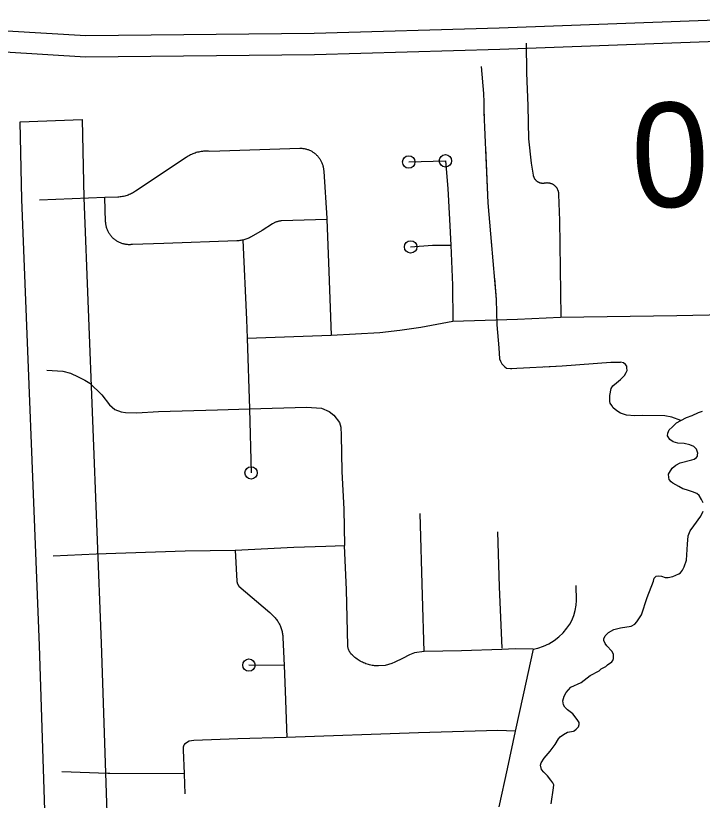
# Model space of a CAD drawing. Extents: x 309348 to 309445, y 336383 to 336484.
# Drawn here: x 309348.448 to 309349.004, y 336396.912 to 336397.547 of the extents above; entities that cross this region are included whole.
import ezdxf

# ---------------------------------------------------------------- set-up
doc = ezdxf.new("R2010")
doc.units = 0
doc.layers.add('R_Annotation', color=7, linetype='Continuous')

msp = doc.modelspace()

# ---------------------------------------------------------------- linework, layer by layer
at = {"layer": 'R_Annotation'}
for points in [[(309352.68924, 336397.68608), (309352.18772, 336397.66312), (309351.11791, 336397.62095), (309350.58071, 336397.60206), (309349.684, 336397.56863), (309349.57612, 336397.56331), (309349.17137, 336397.55035), (309349.09552, 336397.54661), (309348.8394, 336397.53718), (309348.6897, 336397.533), (309348.50503, 336397.53094), (309348.44122, 336397.53493), (309348.39553, 336397.54126), (309348.33866, 336397.55143), (309348.24858, 336397.57152), (309348.20362, 336397.58569), (309348.17476, 336397.59634), (309348.09537, 336397.62905)], [(309348.08332, 336397.61604), (309348.09123, 336397.61237), (309348.16858, 336397.58049), (309348.19812, 336397.56959), (309348.24417, 336397.55508), (309348.33531, 336397.53476), (309348.39287, 336397.52446), (309348.43952, 336397.518), (309348.5046, 336397.51393), (309348.69003, 336397.516), (309348.83995, 336397.52018), (309349.09625, 336397.52962), (309349.17207, 336397.53336), (309349.57681, 336397.54631), (309349.68473, 336397.55164), (309350.58133, 336397.58507), (309351.11854, 336397.60396), (309352.18844, 336397.64613), (309352.6902, 336397.6691)], [(309348.86117, 336397.52516), (309348.86153, 336397.50122), (309348.86245, 336397.47444), (309348.86311, 336397.44781), (309348.86513, 336397.42802), (309348.86684, 336397.41837), (309348.86689, 336397.4181), (309348.86695, 336397.41783), (309348.86702, 336397.41757), (309348.8671, 336397.4173), (309348.86719, 336397.41705), (309348.86729, 336397.41679), (309348.8674, 336397.41654), (309348.86751, 336397.41629), (309348.86764, 336397.41605), (309348.86777, 336397.41581), (309348.86791, 336397.41557), (309348.86806, 336397.41534), (309348.86821, 336397.41512), (309348.86838, 336397.4149), (309348.86855, 336397.41468), (309348.86873, 336397.41448), (309348.86891, 336397.41428), (309348.86911, 336397.41408), (309348.86931, 336397.4139), (309348.86951, 336397.41372), (309348.86972, 336397.41354), (309348.86994, 336397.41338), (309348.87017, 336397.41322), (309348.87039, 336397.41307), (309348.87063, 336397.41293), (309348.87087, 336397.41279), (309348.87111, 336397.41267), (309348.87136, 336397.41255), (309348.87161, 336397.41244), (309348.87186, 336397.41234), (309348.87212, 336397.41225), (309348.87238, 336397.41217), (309348.87265, 336397.4121), (309348.87291, 336397.41204), (309348.87318, 336397.41198), (309348.87345, 336397.41194), (309348.87372, 336397.4119), (309348.87399, 336397.41188), (309348.87427, 336397.41186), (309348.87454, 336397.41186), (309348.87481, 336397.41186), (309348.87509, 336397.41187), (309348.87536, 336397.41189), (309348.87563, 336397.41192), (309348.8759, 336397.41197), (309348.87617, 336397.41202), (309348.87648, 336397.41208), (309348.8768, 336397.41212), (309348.87712, 336397.41216), (309348.87744, 336397.41219), (309348.87776, 336397.4122), (309348.87808, 336397.41221), (309348.8784, 336397.4122), (309348.87872, 336397.41218), (309348.87904, 336397.41215), (309348.87936, 336397.41211), (309348.87967, 336397.41206), (309348.87999, 336397.412), (309348.8803, 336397.41193), (309348.88061, 336397.41185), (309348.88092, 336397.41175), (309348.88122, 336397.41165), (309348.88152, 336397.41154), (309348.88181, 336397.41141), (309348.88211, 336397.41128), (309348.88239, 336397.41113), (309348.88267, 336397.41098), (309348.88295, 336397.41082), (309348.88322, 336397.41064), (309348.88348, 336397.41046), (309348.88374, 336397.41027), (309348.88399, 336397.41007), (309348.88424, 336397.40986), (309348.88447, 336397.40965), (309348.8847, 336397.40942), (309348.88492, 336397.40919), (309348.88514, 336397.40895), (309348.88534, 336397.4087), (309348.88554, 336397.40845), (309348.88573, 336397.40819), (309348.8859, 336397.40792), (309348.88607, 336397.40765), (309348.88623, 336397.40737), (309348.88638, 336397.40709), (309348.88652, 336397.4068), (309348.88666, 336397.40651), (309348.88678, 336397.40621), (309348.88689, 336397.40591), (309348.88699, 336397.4056), (309348.88708, 336397.4053), (309348.88714, 336397.40504), (309348.8872, 336397.40478), (309348.88724, 336397.40452), (309348.88728, 336397.40426)], [(309348.82466, 336397.50618), (309348.82657, 336397.48426), (309348.82708, 336397.47735), (309348.82708, 336397.46923), (309348.83019, 336397.396), (309348.83692, 336397.31777), (309348.83744, 336397.29721), (309348.83899, 336397.27856), (309348.83951, 336397.26975), (309348.84037, 336397.26768), (309348.84158, 336397.26561), (309348.844, 336397.26319), (309348.84538, 336397.26215), (309348.84849, 336397.26181), (309348.89043, 336397.26405), (309348.92979, 336397.26682), (309348.93738, 336397.26682)], [(309348.82466, 336397.50618), (309348.82657, 336397.48426), (309348.82708, 336397.47735), (309348.82708, 336397.46923), (309348.82719, 336397.46667)], [(309348.45194, 336397.46144), (309348.50193, 336397.46323), (309348.50324, 336397.40006), (309348.51737, 336397.03942), (309348.52594, 336396.7812), (309348.55162, 336396.13308), (309348.5016, 336396.13197), (309348.47596, 336396.77938), (309348.46739, 336397.03762), (309348.45325, 336397.39856), (309348.45194, 336397.46144)], [(309348.68859, 336397.43697), (309348.68804, 336397.4373), (309348.68747, 336397.43762), (309348.68689, 336397.43791), (309348.6863, 336397.43819), (309348.6857, 336397.43845), (309348.6851, 336397.43868), (309348.68448, 336397.43889), (309348.68386, 336397.43908), (309348.68324, 336397.43925), (309348.6826, 336397.4394), (309348.68197, 336397.43953), (309348.68132, 336397.43963), (309348.68068, 336397.43971), (309348.68003, 336397.43977), (309348.67938, 336397.43981), (309348.67873, 336397.43982), (309348.67808, 336397.43981), (309348.60533, 336397.43754), (309348.60432, 336397.43761), (309348.60332, 336397.43766), (309348.60231, 336397.43766), (309348.6013, 336397.43764), (309348.60029, 336397.43758), (309348.59929, 336397.43748), (309348.59829, 336397.43735), (309348.5973, 336397.43719), (309348.59631, 336397.43699), (309348.59533, 336397.43676), (309348.59435, 336397.4365), (309348.59339, 336397.4362), (309348.59244, 336397.43587), (309348.5915, 336397.43551), (309348.59057, 336397.43511), (309348.58965, 336397.43469), (309348.58875, 336397.43423), (309348.58787, 336397.43374), (309348.58701, 336397.43322), (309348.58616, 336397.43268), (309348.5452, 336397.40525), (309348.5444, 336397.40473), (309348.54358, 336397.40424), (309348.54274, 336397.40377), (309348.54189, 336397.40333), (309348.54102, 336397.40293), (309348.54014, 336397.40255), (309348.53924, 336397.40221), (309348.53834, 336397.40189), (309348.53742, 336397.40161), (309348.5365, 336397.40136), (309348.53557, 336397.40114), (309348.53463, 336397.40096), (309348.53368, 336397.4008), (309348.53273, 336397.40068), (309348.53178, 336397.4006), (309348.53082, 336397.40054), (309348.52032, 336397.40014)], [(309348.82831, 336397.44029), (309348.83019, 336397.396), (309348.83318, 336397.36123)], [(309348.68859, 336397.43697), (309348.68914, 336397.43661), (309348.68967, 336397.43624), (309348.69019, 336397.43585), (309348.69069, 336397.43544), (309348.69118, 336397.43501), (309348.69166, 336397.43457), (309348.69212, 336397.43411), (309348.69256, 336397.43363), (309348.69299, 336397.43314), (309348.6934, 336397.43264), (309348.69379, 336397.43212), (309348.69417, 336397.43159), (309348.69452, 336397.43104), (309348.69486, 336397.43048), (309348.69517, 336397.42992), (309348.69547, 336397.42934), (309348.69575, 336397.42875), (309348.696, 336397.42816), (309348.69623, 336397.42757), (309348.69644, 336397.42696), (309348.69664, 336397.42636), (309348.69681, 336397.42574), (309348.69696, 336397.42512), (309348.69709, 336397.4245), (309348.6972, 336397.42387), (309348.69729, 336397.42324), (309348.69736, 336397.4226), (309348.69741, 336397.42197), (309348.69744, 336397.42133), (309348.69997, 336397.38357), (309348.70001, 336397.38236)], [(309348.76618, 336397.42894), (309348.79586, 336397.42988), (309348.79774, 336397.40737), (309348.7993, 336397.38237), (309348.80024, 336397.36174), (309348.80149, 336397.32923), (309348.8018, 336397.30016)], [(309348.52032, 336397.40014), (309348.46752, 336397.39803)], [(309348.568, 336397.36305), (309348.5427, 336397.36217), (309348.54205, 336397.36209), (309348.54138, 336397.36204), (309348.54072, 336397.36201), (309348.54006, 336397.362), (309348.53939, 336397.36202), (309348.53873, 336397.36205), (309348.53807, 336397.36212), (309348.53741, 336397.3622), (309348.53676, 336397.36231), (309348.53611, 336397.36244), (309348.53546, 336397.36259), (309348.53482, 336397.36277), (309348.53419, 336397.36296), (309348.53356, 336397.36318), (309348.53294, 336397.36342), (309348.53233, 336397.36368), (309348.53173, 336397.36397), (309348.53114, 336397.36427), (309348.53056, 336397.36459), (309348.52999, 336397.36493), (309348.52944, 336397.3653), (309348.5289, 336397.36568), (309348.52837, 336397.36608), (309348.52785, 336397.3665), (309348.52735, 336397.36693), (309348.52686, 336397.36739), (309348.52639, 336397.36786), (309348.52594, 336397.36834), (309348.5255, 336397.36884), (309348.52509, 336397.36936), (309348.52469, 336397.36989), (309348.5243, 336397.37043), (309348.52394, 336397.37099), (309348.5236, 336397.37156), (309348.52327, 336397.37214), (309348.52297, 336397.37273), (309348.52269, 336397.37333), (309348.52243, 336397.37394), (309348.52218, 336397.37456), (309348.52197, 336397.37519), (309348.52177, 336397.37582), (309348.52159, 336397.37646), (309348.52144, 336397.37711), (309348.52131, 336397.37776), (309348.5212, 336397.37842), (309348.52111, 336397.37908), (309348.52105, 336397.37974), (309348.52101, 336397.3804), (309348.52032, 336397.40014)], [(309348.88728, 336397.40426), (309348.88731, 336397.404), (309348.88733, 336397.40374), (309348.88734, 336397.40348), (309348.88734, 336397.40322), (309348.88733, 336397.40295), (309348.88731, 336397.40269), (309348.88819, 336397.38151), (309348.88912, 336397.30395)], [(309348.70001, 336397.38236), (309348.66313, 336397.38123), (309348.66263, 336397.3812), (309348.66213, 336397.38114), (309348.66164, 336397.38107), (309348.66115, 336397.38099), (309348.66066, 336397.38088), (309348.66018, 336397.38076), (309348.6597, 336397.38062), (309348.65923, 336397.38047), (309348.65876, 336397.38029), (309348.65829, 336397.38011), (309348.65784, 336397.3799), (309348.65739, 336397.37968), (309348.65695, 336397.37945), (309348.65652, 336397.3792), (309348.6561, 336397.37893), (309348.64754, 336397.37354), (309348.63882, 336397.36841), (309348.63811, 336397.36802), (309348.63738, 336397.36765), (309348.63664, 336397.3673), (309348.63589, 336397.36698), (309348.63513, 336397.36668), (309348.63436, 336397.36641), (309348.63358, 336397.36616), (309348.63279, 336397.36594), (309348.632, 336397.36574)], [(309348.70001, 336397.38236), (309348.70121, 336397.34746), (309348.70349, 336397.28876)], [(309348.632, 336397.36574), (309348.6312, 336397.36557), (309348.6304, 336397.36543), (309348.62959, 336397.36531), (309348.62878, 336397.36521), (309348.62796, 336397.36515), (309348.62715, 336397.3651), (309348.568, 336397.36305)], [(309348.632, 336397.36574), (309348.63505, 336397.30139), (309348.63544, 336397.28623)], [(309348.76774, 336397.36017), (309348.78555, 336397.36174), (309348.80024, 336397.36174)], [(309348.83545, 336397.33492), (309348.83692, 336397.31777), (309348.83744, 336397.29721), (309348.83899, 336397.27856), (309348.83951, 336397.26975), (309348.84037, 336397.26768), (309348.84158, 336397.26561), (309348.844, 336397.26319), (309348.84538, 336397.26215), (309348.84849, 336397.26181), (309348.84948, 336397.26186)], [(309348.98307, 336397.30458), (309349.02211, 336397.30543)], [(309348.70349, 336397.28876), (309348.74274, 336397.29083), (309348.75899, 336397.2927), (309348.77586, 336397.2952), (309348.8018, 336397.30016), (309348.8543, 336397.30177), (309348.88899, 336397.30333), (309348.98307, 336397.30458)], [(309348.63544, 336397.28623), (309348.70349, 336397.28876)], [(309348.63544, 336397.28623), (309348.6373, 336397.22908)], [(309348.87585, 336397.26327), (309348.89043, 336397.26405), (309348.92979, 336397.26682), (309348.93738, 336397.26682)], [(309348.98633, 336397.21962), (309348.97915, 336397.22243), (309348.97346, 336397.22347), (309348.95533, 336397.22364), (309348.94912, 336397.22347), (309348.94239, 336397.22416), (309348.93738, 336397.22571), (309348.93462, 336397.22761), (309348.93168, 336397.23003), (309348.93048, 336397.23193), (309348.92927, 336397.23366), (309348.92875, 336397.23521), (309348.92892, 336397.23987), (309348.92996, 336397.24557), (309348.93134, 336397.24782), (309348.93427, 336397.25024), (309348.93738, 336397.253), (309348.94066, 336397.25611), (309348.94204, 336397.2587), (309348.9429, 336397.26025), (309348.94273, 336397.26233), (309348.94256, 336397.26371), (309348.94152, 336397.26509), (309348.93997, 336397.26647), (309348.93738, 336397.26682)], [(309348.47342, 336397.26048), (309348.48628, 336397.2596), (309348.49249, 336397.25801), (309348.49888, 336397.25499), (309348.50403, 336397.25233), (309348.50828, 336397.24984), (309348.51804, 336397.24043), (309348.52408, 336397.23245), (309348.52851, 336397.22872), (309348.53348, 336397.22677), (309348.53703, 336397.22624), (309348.54626, 336397.22606), (309348.56383, 336397.22695), (309348.61157, 336397.22837), (309348.6373, 336397.22908)], [(309348.6373, 336397.22908), (309348.68362, 336397.2305), (309348.69568, 336397.22979), (309348.70172, 336397.22695), (309348.70562, 336397.22393), (309348.71023, 336397.21807), (309348.7113, 336397.21434), (309348.71148, 336397.20778), (309348.71219, 336397.17849), (309348.71361, 336397.14796), (309348.71416, 336397.11867)], [(309348.6373, 336397.22908), (309348.63862, 336397.1773)], [(309349.0043, 336397.15307), (309349.00291, 336397.15584), (309349.00119, 336397.15895), (309348.99929, 336397.16051), (309348.99583, 336397.16189), (309348.99082, 336397.16362), (309348.98789, 336397.16431), (309348.98478, 336397.16638), (309348.97977, 336397.16897), (309348.97856, 336397.17018), (309348.97683, 336397.17209), (309348.97649, 336397.17347), (309348.97631, 336397.17623), (309348.97718, 336397.17762), (309348.97942, 336397.18107), (309348.98219, 336397.18367), (309348.98581, 336397.18539), (309348.99531, 336397.18799), (309348.99704, 336397.18851), (309348.99894, 336397.18989), (309348.99981, 336397.19092), (309348.99981, 336397.19196), (309348.99998, 336397.19317), (309348.99911, 336397.19646), (309348.99687, 336397.1987), (309348.99359, 336397.20009), (309348.9891, 336397.20112), (309348.98391, 336397.20147), (309348.98011, 336397.20233), (309348.97735, 336397.20441), (309348.97614, 336397.20648), (309348.97562, 336397.20734), (309348.9758, 336397.20942), (309348.977, 336397.21218), (309348.97925, 336397.21443), (309348.98288, 336397.21771), (309348.98633, 336397.21962), (309348.991, 336397.22221), (309348.99549, 336397.22376), (309349.0005, 336397.22618), (309349.00395, 336397.22722)], [(309348.93123, 336397.02552), (309348.93175, 336397.02708), (309348.93192, 336397.02915), (309348.93175, 336397.03071), (309348.93054, 336397.03295), (309348.92657, 336397.03727), (309348.92501, 336397.03935), (309348.92415, 336397.04177), (309348.92415, 336397.04315), (309348.92501, 336397.0454), (309348.92778, 336397.04816), (309348.93209, 336397.05058), (309348.93762, 336397.05179), (309348.94609, 336397.05318), (309348.94919, 336397.0549), (309348.95075, 336397.05681), (309348.95438, 336397.06251), (309348.95904, 336397.07651), (309348.96422, 336397.08982), (309348.96474, 336397.09206), (309348.9663, 336397.09379), (309348.96785, 336397.09414), (309348.97079, 336397.09379), (309348.97355, 336397.09275), (309348.97597, 336397.09275), (309348.97977, 336397.09345), (309348.98236, 336397.09466), (309348.98478, 336397.09569), (309348.98616, 336397.09656), (309348.98771, 336397.09863), (309348.9891, 336397.10122), (309348.99082, 336397.10658), (309348.99169, 336397.11954), (309348.9922, 336397.12646), (309348.99393, 336397.13043), (309348.99687, 336397.13441), (309349.00257, 336397.14236), (309349.0043, 336397.14633)], [(309348.7773, 336397.07805), (309348.77541, 336397.14436)], [(309348.8379, 336397.12962), (309348.83937, 336397.08501), (309348.8416, 336397.03535)], [(309348.4786, 336397.11028), (309348.51332, 336397.11185), (309348.58527, 336397.11433), (309348.62587, 336397.11481), (309348.67335, 336397.11712), (309348.69909, 336397.11805), (309348.71416, 336397.11867)], [(309348.62587, 336397.11481), (309348.62717, 336397.08975), (309348.62719, 336397.08953), (309348.62721, 336397.0893), (309348.62724, 336397.08908), (309348.62728, 336397.08885), (309348.62733, 336397.08863), (309348.62738, 336397.08841), (309348.62744, 336397.08819), (309348.62751, 336397.08798), (309348.62759, 336397.08776), (309348.62767, 336397.08755), (309348.62776, 336397.08735), (309348.62786, 336397.08714), (309348.62796, 336397.08694), (309348.62807, 336397.08674), (309348.62819, 336397.08655), (309348.62831, 336397.08636), (309348.62844, 336397.08617), (309348.62858, 336397.08599), (309348.62872, 336397.08582), (309348.62887, 336397.08565), (309348.65371, 336397.06424), (309348.6565, 336397.06166), (309348.65709, 336397.0611), (309348.65766, 336397.06051), (309348.65822, 336397.0599), (309348.65875, 336397.05928), (309348.65926, 336397.05864), (309348.65975, 336397.05798), (309348.66022, 336397.05731), (309348.66066, 336397.05662), (309348.66109, 336397.05591), (309348.66148, 336397.05519), (309348.66186, 336397.05446), (309348.6622, 336397.05372), (309348.66253, 336397.05296), (309348.66282, 336397.0522), (309348.66309, 336397.05142), (309348.66334, 336397.05064), (309348.66356, 336397.04985), (309348.66375, 336397.04905), (309348.66391, 336397.04824), (309348.66405, 336397.04743), (309348.66416, 336397.04662), (309348.66424, 336397.0458), (309348.6643, 336397.04498), (309348.66432, 336397.04416), (309348.66535, 336397.02157)], [(309348.74707, 336397.0214), (309348.74169, 336397.02112), (309348.74066, 336397.02114), (309348.73964, 336397.0212), (309348.73862, 336397.02128), (309348.7376, 336397.02141), (309348.73658, 336397.02157), (309348.73557, 336397.02176), (309348.73457, 336397.02199), (309348.73358, 336397.02225), (309348.73259, 336397.02254), (309348.73162, 336397.02287), (309348.73066, 336397.02324), (309348.72971, 336397.02363), (309348.72878, 336397.02406), (309348.72786, 336397.02452), (309348.72695, 336397.02501), (309348.72607, 336397.02553), (309348.7252, 336397.02608), (309348.72435, 336397.02666), (309348.72352, 336397.02727), (309348.72272, 336397.0279), (309348.72193, 336397.02857), (309348.72117, 336397.02926), (309348.72043, 336397.02997), (309348.71972, 336397.03071), (309348.71948, 336397.03098), (309348.71924, 336397.03126), (309348.71902, 336397.03155), (309348.71881, 336397.03184), (309348.7186, 336397.03214), (309348.71841, 336397.03245), (309348.71823, 336397.03277), (309348.71805, 336397.03309), (309348.71789, 336397.03342), (309348.71774, 336397.03375), (309348.71761, 336397.03409), (309348.71748, 336397.03443), (309348.71737, 336397.03477), (309348.71726, 336397.03512), (309348.71717, 336397.03548), (309348.7171, 336397.03583), (309348.71703, 336397.03619), (309348.71698, 336397.03655), (309348.71694, 336397.03691), (309348.71691, 336397.03727), (309348.71689, 336397.03764), (309348.71572, 336397.08271), (309348.71416, 336397.11867)], [(309348.86686, 336397.03462), (309348.87061, 336397.03548), (309348.87521, 336397.03702), (309348.87961, 336397.03906), (309348.88376, 336397.04158), (309348.88761, 336397.04454), (309348.89111, 336397.0479), (309348.89422, 336397.05163), (309348.89651, 336397.05502), (309348.89801, 336397.05774), (309348.89974, 336397.0618), (309348.90096, 336397.06604), (309348.90167, 336397.07039), (309348.90185, 336397.07409), (309348.90177, 336397.08627)], [(309348.77879, 336397.0329), (309348.7773, 336397.07805)], [(309348.86686, 336397.03462), (309348.85228, 336397.03486), (309348.8415, 336397.03437), (309348.80881, 336397.03339), (309348.77879, 336397.0329), (309348.77074, 336397.03159), (309348.76682, 336397.03012), (309348.76127, 336397.02718), (309348.75506, 336397.02408), (309348.75244, 336397.0231), (309348.74707, 336397.0214)], [(309348.86686, 336397.03462), (309348.8588, 336396.99765), (309348.8524, 336396.96827)], [(309348.88148, 336396.90938), (309348.88338, 336396.92234), (309348.88356, 336396.92493), (309348.88287, 336396.92649), (309348.88114, 336396.92856), (309348.87855, 336396.93202), (309348.87561, 336396.93513), (309348.87371, 336396.93738), (309348.87285, 336396.94066), (309348.87337, 336396.94256), (309348.87578, 336396.94636), (309348.88062, 336396.95207), (309348.88477, 336396.95743), (309348.88736, 336396.96209), (309348.88857, 336396.96365), (309348.89133, 336396.96572), (309348.89461, 336396.96762), (309348.89945, 336396.96831), (309348.89997, 336396.96866), (309348.90169, 336396.97004), (309348.90359, 336396.97177), (309348.90394, 336396.97367), (309348.90394, 336396.97523), (309348.90256, 336396.97782), (309348.89893, 336396.98231), (309348.89461, 336396.9856), (309348.89254, 336396.98784), (309348.8915, 336396.98957), (309348.89116, 336396.9913), (309348.89098, 336396.99286), (309348.89185, 336396.99649), (309348.89358, 336396.9996), (309348.89738, 336397.00392), (309348.90567, 336397.00772), (309348.91309, 336397.01325), (309348.92018, 336397.01723), (309348.9219, 336397.01861), (309348.92553, 336397.02051), (309348.92709, 336397.02189), (309348.93037, 336397.02431), (309348.93123, 336397.02552)], [(309348.66535, 336397.02157), (309348.63692, 336397.02176)], [(309348.66535, 336397.02157), (309348.6663, 336397.00076), (309348.66745, 336396.96326)], [(309348.8524, 336396.96827), (309348.83823, 336396.96887), (309348.77411, 336396.96682), (309348.66707, 336396.96325), (309348.62798, 336396.96197), (309348.59247, 336396.96069), (309348.58864, 336396.96018), (309348.58485, 336396.95773)], [(309348.8524, 336396.96827), (309348.84575, 336396.93777), (309348.83907, 336396.90702)], [(309348.58485, 336396.95773), (309348.58474, 336396.95759), (309348.58463, 336396.95744), (309348.58452, 336396.95729), (309348.58442, 336396.95713), (309348.58432, 336396.95698), (309348.58423, 336396.95682), (309348.58415, 336396.95665), (309348.58407, 336396.95648), (309348.584, 336396.95632), (309348.58393, 336396.95614), (309348.58387, 336396.95597), (309348.58381, 336396.95579), (309348.58376, 336396.95562), (309348.58372, 336396.95544), (309348.58368, 336396.95526), (309348.58365, 336396.95507), (309348.58363, 336396.95489), (309348.58361, 336396.95471), (309348.58359, 336396.95452), (309348.58359, 336396.95434), (309348.58359, 336396.95416), (309348.58362, 336396.95301), (309348.58447, 336396.93414)], [(309348.4856, 336396.93569), (309348.52266, 336396.93436), (309348.52427, 336396.9343)], [(309348.52427, 336396.9343), (309348.58447, 336396.93414)], [(309348.58447, 336396.93414), (309348.58449, 336396.9337), (309348.58498, 336396.91766)]]:
    msp.add_lwpolyline(points, dxfattribs=at)
for centre in [(309348.76618, 336397.42894), (309348.79586, 336397.42988), (309348.76774, 336397.36017), (309348.63862, 336397.1773), (309348.63692, 336397.02176)]:
    msp.add_circle(centre, 0.005, dxfattribs=at)

# ---------------------------------------------------------------- texts
msp.add_text('0.9', height=0.084508, rotation=2.02613, dxfattribs=at).set_placement((309348.94766, 336397.39138))

doc.saveas('drawing.dxf')
